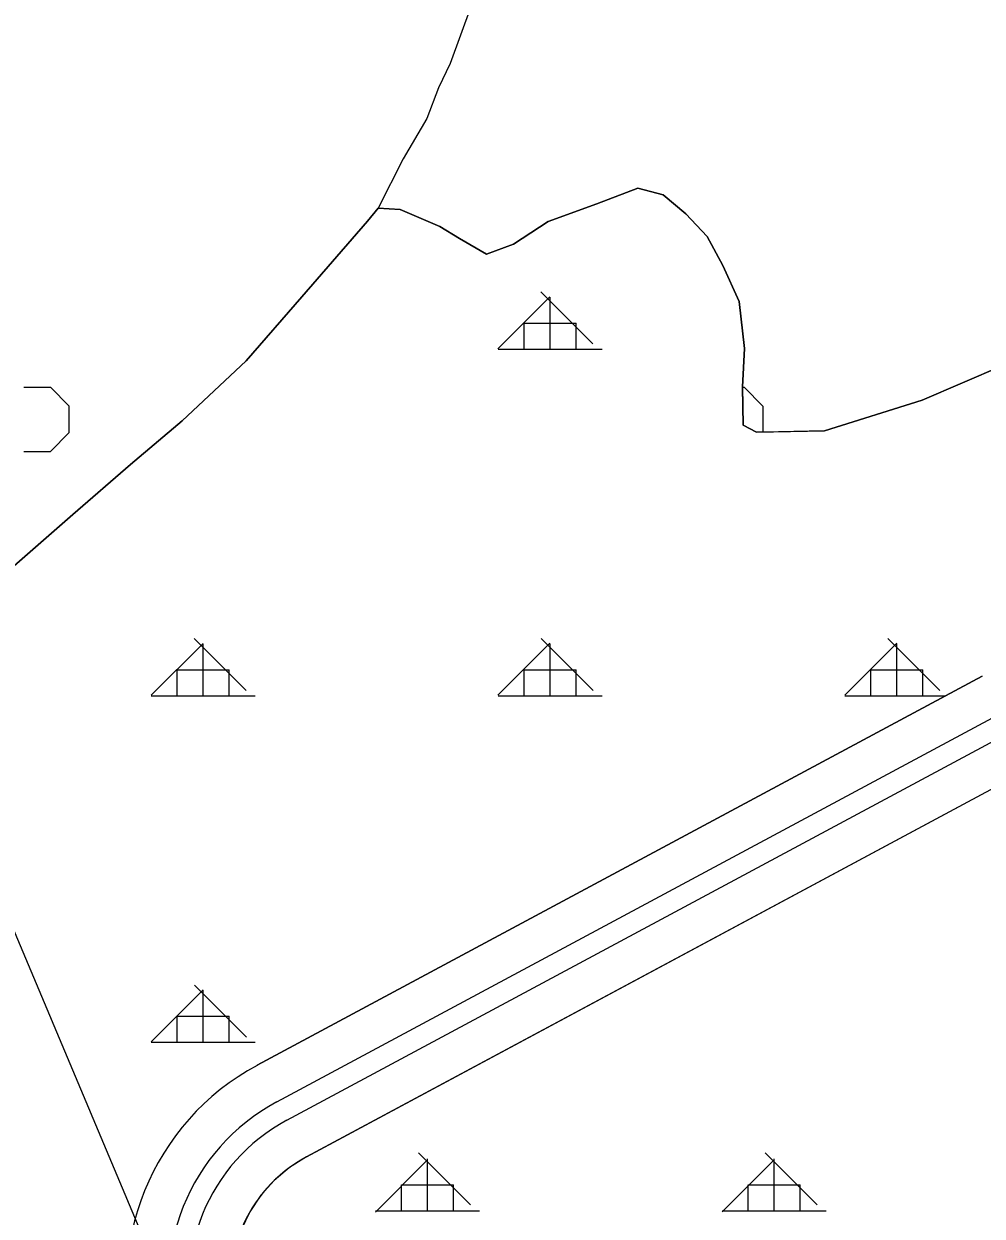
# Model space of a CAD drawing. Extents: x 410727 to 412947, y 4463506 to 4466382.
# Drawn here: x 411696.5 to 411834.6, y 4465172.3 to 4465344.3 of the extents above; entities that cross this region are included whole.
import ezdxf

# ---------------------------------------------------------------- set-up
doc = ezdxf.new("R2010")
doc.units = 0
for name, color, linetype in [('ADAKENARI', 7, 'Continuous'), ('KALDIRIM', 7, 'Continuous'), ('KDS_PL', 7, 'Continuous'), ('LJ_ÇERÇEVE', 7, 'Continuous'), ('PL_AYA_ORMAN', 7, 'Continuous'), ('PL_KA_TARIM_DIGER', 7, 'Continuous'), ('TR_ORMAN', 7, 'Continuous'), ('TR_TARIMALANI', 7, 'Continuous')]:
    doc.layers.add(name, color=color, linetype=linetype)

msp = doc.modelspace()

# ---------------------------------------------------------------- linework, layer by layer
at = {"layer": 'ADAKENARI'}
for p, q in [((411779.05, 4465318.36), (411784.95, 4465320.64)), ((411784.95, 4465320.64), (411788.59, 4465319.64)), ((411788.59, 4465319.64), (411791.86, 4465316.91)), ((411746.01, 4465315.86), (411747.52, 4465317.73)), ((411747.52, 4465317.73), (411750.7, 4465317.54)), ((411750.7, 4465317.54), (411756.42, 4465315.08)), ((411772.05, 4465315.81), (411779.05, 4465318.36)), ((411736.53, 4465304.92), (411746.01, 4465315.86)), ((411767.05, 4465312.54), (411772.05, 4465315.81)), ((411791.86, 4465316.91), (411794.95, 4465313.63)), ((411756.42, 4465315.08), (411759.24, 4465313.36)), ((411759.24, 4465313.36), (411763.15, 4465311.08)), ((411763.15, 4465311.08), (411767.05, 4465312.54)), ((411794.95, 4465313.63), (411797.22, 4465309.44)), ((411797.22, 4465309.44), (411799.58, 4465304.25)), ((411728.49, 4465295.71), (411736.53, 4465304.92)), ((411799.58, 4465304.25), (411800.31, 4465297.51)), ((411799.58, 4465304.25), (411800.31, 4465297.51)), ((411800.31, 4465297.51), (411800.04, 4465291.96)), ((411719.29, 4465287.07), (411728.49, 4465295.71)), ((411825.93, 4465290.05), (411837.56, 4465295.06)), ((411800.04, 4465291.96), (411800.13, 4465286.41)), ((411811.85, 4465285.59), (411825.93, 4465290.05)), ((411711.82, 4465280.74), (411719.29, 4465287.07)), ((411800.13, 4465286.41), (411802.04, 4465285.41)), ((411802.04, 4465285.41), (411811.85, 4465285.59)), ((411703.49, 4465273.54), (411711.82, 4465280.74)), ((411694.29, 4465265.48), (411703.49, 4465273.54)), ((411834.59, 4465250.23), (411730.08, 4465194.09)), ((411737.18, 4465180.88), (411841.68, 4465237.01))]:
    msp.add_line(p, q, dxfattribs=at)
for radius in [35.72, 35.72, 20.72, 20.72]:
    msp.add_arc((411746.99, 4465162.62), radius, 118.2439, 197.8503, dxfattribs=at)
at = {"layer": 'KALDIRIM'}
for p, q in [((411732.92, 4465188.8), (411837.43, 4465244.94)), ((411734.34, 4465186.16), (411838.85, 4465242.3))]:
    msp.add_line(p, q, dxfattribs=at)
for radius in [29.72, 29.72, 26.72, 26.72]:
    msp.add_arc((411746.99, 4465162.62), radius, 118.2439, 197.8503, dxfattribs=at)
at = {"layer": 'KDS_PL'}
for p, q in [((411760.86, 4465346.79), (411757.91, 4465338.6)), ((411757.91, 4465338.6), (411756.21, 4465335.07)), ((411756.21, 4465335.07), (411754.52, 4465330.65)), ((411754.52, 4465330.65), (411751.15, 4465324.83)), ((411751.15, 4465324.83), (411747.52, 4465317.73)), ((411779.05, 4465318.36), (411784.95, 4465320.64)), ((411784.95, 4465320.64), (411788.59, 4465319.64)), ((411788.59, 4465319.64), (411791.86, 4465316.91)), ((411746.01, 4465315.86), (411747.52, 4465317.73)), ((411747.52, 4465317.73), (411750.7, 4465317.54)), ((411750.7, 4465317.54), (411756.42, 4465315.08)), ((411772.05, 4465315.81), (411779.05, 4465318.36)), ((411736.53, 4465304.92), (411746.01, 4465315.86)), ((411767.05, 4465312.54), (411772.05, 4465315.81)), ((411791.86, 4465316.91), (411794.95, 4465313.63)), ((411756.42, 4465315.08), (411759.24, 4465313.36)), ((411759.24, 4465313.36), (411763.15, 4465311.08)), ((411763.15, 4465311.08), (411767.05, 4465312.54)), ((411794.95, 4465313.63), (411797.22, 4465309.44)), ((411797.22, 4465309.44), (411799.58, 4465304.25)), ((411728.49, 4465295.71), (411736.53, 4465304.92)), ((411799.58, 4465304.25), (411800.31, 4465297.51)), ((411800.31, 4465297.51), (411800.04, 4465291.96)), ((411719.29, 4465287.07), (411728.49, 4465295.71)), ((411825.93, 4465290.05), (411837.56, 4465295.06)), ((411800.04, 4465291.96), (411800.13, 4465286.41)), ((411811.85, 4465285.59), (411825.93, 4465290.05)), ((411711.82, 4465280.74), (411719.29, 4465287.07)), ((411800.13, 4465286.41), (411802.04, 4465285.41)), ((411802.04, 4465285.41), (411811.85, 4465285.59)), ((411703.49, 4465273.54), (411711.82, 4465280.74)), ((411694.29, 4465265.48), (411703.49, 4465273.54))]:
    msp.add_line(p, q, dxfattribs=at)
at = {"layer": 'LJ_ÇERÇEVE'}
msp.add_line((412177.76, 4464068.35), (411528.62, 4465608.26), dxfattribs=at)
at = {"layer": 'PL_AYA_ORMAN'}
for points in [[(411837.56, 4465295.06), (411825.93, 4465290.05), (411811.85, 4465285.59), (411803, 4465285.42), (411802.04, 4465285.41), (411800.13, 4465286.41), (411800.04, 4465291.9), (411800.04, 4465291.96), (411800.31, 4465297.51), (411799.58, 4465304.25), (411797.22, 4465309.44), (411794.95, 4465313.63), (411791.86, 4465316.91), (411788.59, 4465319.64), (411784.95, 4465320.64), (411779.05, 4465318.36), (411772.05, 4465315.81), (411767.05, 4465312.54), (411763.15, 4465311.08), (411759.24, 4465313.36), (411756.42, 4465315.08), (411750.7, 4465317.54), (411747.52, 4465317.73), (411746.01, 4465315.86), (411736.53, 4465304.92), (411728.49, 4465295.71), (411719.29, 4465287.07), (411711.82, 4465280.74), (411703.49, 4465273.54), (411694.29, 4465265.48)], [(411730.08, 4465194.09), (411834.59, 4465250.23)], [(411841.68, 4465237.01), (411737.18, 4465180.88), (411734.75, 4465179.34), (411732.55, 4465177.49), (411730.63, 4465175.34), (411729.03, 4465172.95), (411727.77, 4465170.37)]]:
    msp.add_lwpolyline(points, dxfattribs=at)
msp.add_arc((411746.99, 4465162.62), 35.72, 118.2439, 197.8503, dxfattribs=at)
at = {"layer": 'PL_KA_TARIM_DIGER'}
msp.add_lwpolyline([(411694.29, 4465265.48), (411703.49, 4465273.54), (411711.82, 4465280.74), (411719.29, 4465287.07), (411728.49, 4465295.71), (411736.53, 4465304.92), (411746.01, 4465315.86), (411747.52, 4465317.73), (411750.7, 4465317.54), (411756.42, 4465315.08), (411759.24, 4465313.36), (411763.15, 4465311.08), (411767.05, 4465312.54), (411772.05, 4465315.81), (411779.05, 4465318.36), (411784.95, 4465320.64), (411788.59, 4465319.64), (411791.86, 4465316.91), (411794.95, 4465313.63), (411797.22, 4465309.44), (411799.58, 4465304.25), (411800.31, 4465297.51), (411800.04, 4465291.96), (411800.13, 4465286.41), (411802.04, 4465285.41), (411811.85, 4465285.59), (411825.93, 4465290.05), (411837.56, 4465295.06)], dxfattribs=at)
at = {"layer": 'TR_ORMAN'}
for p, q in [((411778.48, 4465298.18), (411770.98, 4465305.68)), ((411764.79, 4465297.46), (411772.29, 4465304.96)), ((411772.31, 4465297.41), (411772.31, 4465304.91)), ((411768.56, 4465297.41), (411768.56, 4465301.16)), ((411768.56, 4465301.16), (411776.06, 4465301.16)), ((411776.06, 4465297.41), (411776.06, 4465301.16)), ((411764.81, 4465297.41), (411779.81, 4465297.41)), ((411728.52, 4465248.16), (411721.02, 4465255.66)), ((411778.51, 4465248.16), (411771.01, 4465255.66)), ((411828.5, 4465248.16), (411821, 4465255.66)), ((411714.79, 4465247.46), (411722.29, 4465254.96)), ((411722.31, 4465247.41), (411722.31, 4465254.91)), ((411764.79, 4465247.47), (411772.29, 4465254.97)), ((411772.31, 4465247.41), (411772.31, 4465254.91)), ((411814.79, 4465247.48), (411822.29, 4465254.98)), ((411814.79, 4465247.48), (411822.29, 4465254.98)), ((411822.31, 4465247.41), (411822.31, 4465254.91)), ((411718.56, 4465251.16), (411726.06, 4465251.16)), ((411718.56, 4465251.16), (411726.06, 4465251.16)), ((411718.56, 4465247.41), (411718.56, 4465251.16)), ((411726.06, 4465247.41), (411726.06, 4465251.16)), ((411768.56, 4465251.16), (411776.06, 4465251.16)), ((411768.56, 4465251.16), (411776.06, 4465251.16)), ((411768.56, 4465247.41), (411768.56, 4465251.16)), ((411776.06, 4465247.41), (411776.06, 4465251.16)), ((411818.56, 4465251.16), (411826.06, 4465251.16)), ((411818.56, 4465251.16), (411826.06, 4465251.16)), ((411818.56, 4465247.41), (411818.56, 4465251.16)), ((411826.06, 4465247.41), (411826.06, 4465251.16)), ((411714.81, 4465247.41), (411729.81, 4465247.41)), ((411714.81, 4465247.41), (411729.81, 4465247.41)), ((411764.81, 4465247.41), (411779.81, 4465247.41)), ((411764.81, 4465247.41), (411779.81, 4465247.41)), ((411814.81, 4465247.41), (411829.34, 4465247.41)), ((411814.81, 4465247.41), (411829.34, 4465247.41)), ((411728.55, 4465198.14), (411721.05, 4465205.64)), ((411714.79, 4465197.47), (411722.29, 4465204.97)), ((411722.31, 4465197.41), (411722.31, 4465204.91)), ((411718.56, 4465197.41), (411718.56, 4465201.16)), ((411718.56, 4465201.16), (411726.06, 4465201.16)), ((411718.56, 4465201.16), (411726.06, 4465201.16)), ((411726.06, 4465197.41), (411726.06, 4465201.16)), ((411714.81, 4465197.41), (411729.81, 4465197.41)), ((411714.81, 4465197.41), (411729.81, 4465197.41)), ((411760.82, 4465173.99), (411753.32, 4465181.49)), ((411760.82, 4465173.99), (411753.32, 4465181.49)), ((411760.82, 4465173.99), (411753.32, 4465181.49)), ((411760.82, 4465173.99), (411753.32, 4465181.49)), ((411810.81, 4465173.99), (411803.31, 4465181.49)), ((411810.81, 4465173.99), (411803.31, 4465181.49)), ((411810.81, 4465173.99), (411803.31, 4465181.49)), ((411810.81, 4465173.99), (411803.31, 4465181.49)), ((411747.12, 4465172.93), (411754.61, 4465180.43)), ((411747.12, 4465172.93), (411754.61, 4465180.43)), ((411747.12, 4465172.93), (411754.61, 4465180.43)), ((411747.12, 4465172.93), (411754.61, 4465180.43)), ((411754.62, 4465173.09), (411754.62, 4465180.59)), ((411754.62, 4465173.09), (411754.62, 4465180.59)), ((411754.62, 4465173.09), (411754.62, 4465180.59)), ((411754.62, 4465173.09), (411754.62, 4465180.59)), ((411797.12, 4465172.94), (411804.61, 4465180.44)), ((411797.12, 4465172.94), (411804.61, 4465180.44)), ((411797.12, 4465172.94), (411804.61, 4465180.44)), ((411797.12, 4465172.94), (411804.61, 4465180.44)), ((411804.62, 4465173.09), (411804.62, 4465180.59)), ((411804.62, 4465173.09), (411804.62, 4465180.59)), ((411804.62, 4465173.09), (411804.62, 4465180.59)), ((411804.62, 4465173.09), (411804.62, 4465180.59)), ((411750.87, 4465173.09), (411750.87, 4465176.84)), ((411750.87, 4465176.84), (411758.37, 4465176.84)), ((411750.87, 4465173.09), (411750.87, 4465176.84)), ((411750.87, 4465176.84), (411758.37, 4465176.84)), ((411750.87, 4465173.09), (411750.87, 4465176.84)), ((411750.87, 4465176.84), (411758.37, 4465176.84)), ((411750.87, 4465173.09), (411750.87, 4465176.84)), ((411750.87, 4465176.84), (411758.37, 4465176.84)), ((411758.37, 4465173.09), (411758.37, 4465176.84)), ((411758.37, 4465173.09), (411758.37, 4465176.84)), ((411758.37, 4465173.09), (411758.37, 4465176.84)), ((411758.37, 4465173.09), (411758.37, 4465176.84)), ((411800.87, 4465173.09), (411800.87, 4465176.84)), ((411800.87, 4465176.84), (411808.37, 4465176.84)), ((411800.87, 4465173.09), (411800.87, 4465176.84)), ((411800.87, 4465176.84), (411808.37, 4465176.84)), ((411800.87, 4465173.09), (411800.87, 4465176.84)), ((411800.87, 4465176.84), (411808.37, 4465176.84)), ((411800.87, 4465173.09), (411800.87, 4465176.84)), ((411800.87, 4465176.84), (411808.37, 4465176.84)), ((411808.37, 4465173.09), (411808.37, 4465176.84)), ((411808.37, 4465173.09), (411808.37, 4465176.84)), ((411808.37, 4465173.09), (411808.37, 4465176.84)), ((411808.37, 4465173.09), (411808.37, 4465176.84)), ((411747.12, 4465173.09), (411762.12, 4465173.09)), ((411747.12, 4465173.09), (411762.12, 4465173.09)), ((411747.12, 4465173.09), (411762.12, 4465173.09)), ((411747.12, 4465173.09), (411762.12, 4465173.09)), ((411797.12, 4465173.09), (411812.12, 4465173.09)), ((411797.12, 4465173.09), (411812.12, 4465173.09)), ((411797.12, 4465173.09), (411812.12, 4465173.09)), ((411797.12, 4465173.09), (411812.12, 4465173.09))]:
    msp.add_line(p, q, dxfattribs=at)
at = {"layer": 'TR_TARIMALANI'}
for p, q in [((411696.46, 4465291.9), (411700.29, 4465291.9)), ((411696.46, 4465291.9), (411700.29, 4465291.9)), ((411702.99, 4465289.19), (411700.28, 4465291.9)), ((411702.99, 4465289.19), (411700.28, 4465291.9)), ((411800.04, 4465291.9), (411800.29, 4465291.9)), ((411802.99, 4465289.19), (411800.28, 4465291.9)), ((411703, 4465285.36), (411703, 4465289.19)), ((411703, 4465285.36), (411703, 4465289.19)), ((411803, 4465285.42), (411803, 4465289.19)), ((411700.28, 4465282.65), (411702.99, 4465285.36)), ((411700.28, 4465282.65), (411702.99, 4465285.36)), ((411696.46, 4465282.65), (411700.29, 4465282.65)), ((411696.46, 4465282.65), (411700.29, 4465282.65))]:
    msp.add_line(p, q, dxfattribs=at)

doc.saveas('drawing.dxf')
